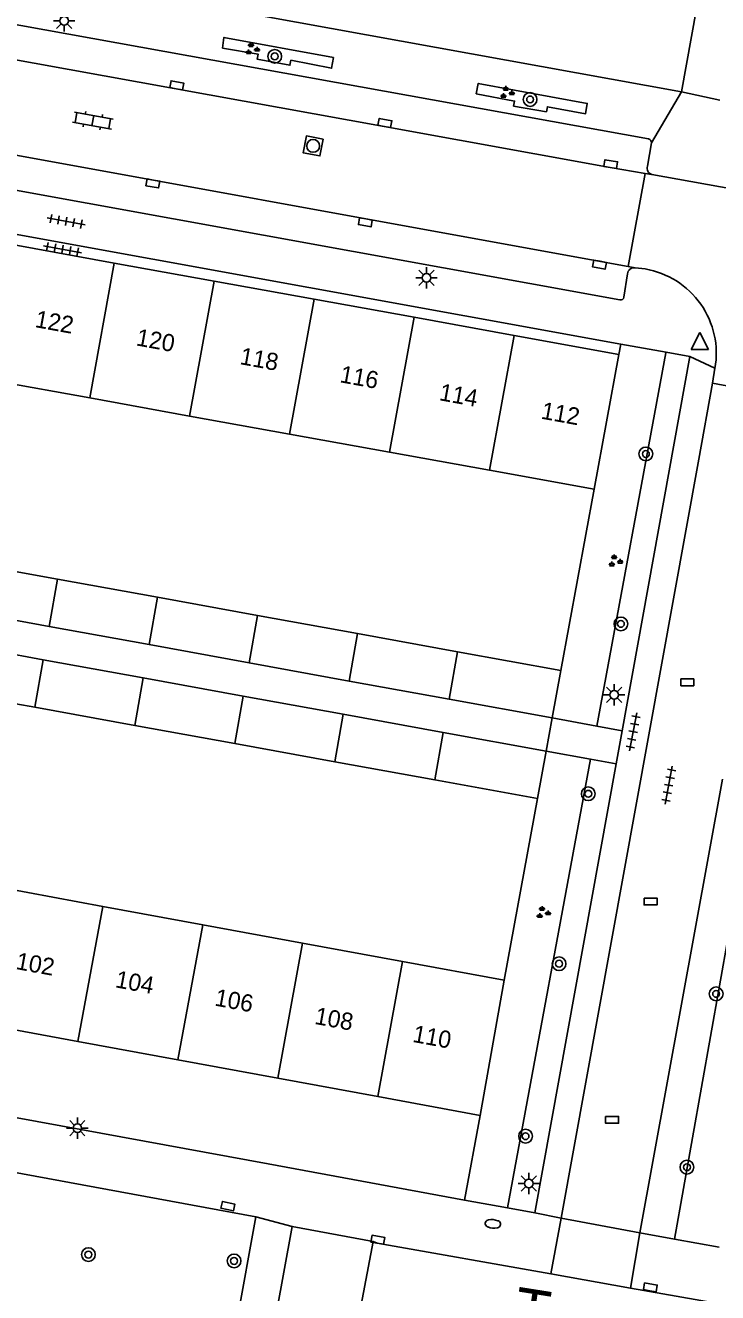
# Model space of a CAD drawing. Extents: x 132999 to 136000, y 398499 to 400501.
# Drawn here: x 133236.7 to 133277, y 399597.3 to 399671.2 of the extents above; entities that cross this region are included whole.
import ezdxf

# ---------------------------------------------------------------- set-up
doc = ezdxf.new("R2010")
doc.units = 0
for name, color, linetype in [('gg-afsc-erfafscheiding', 7, 'Continuous'), ('gg-afsc-muur', 7, 'Continuous'), ('gg-anno-huisnummerreeks BGT', 7, 'Continuous'), ('gg-anno-openbare ruimte label', 7, 'Continuous'), ('gg-bbg-bijgebouw', 7, 'Continuous'), ('gg-bbg-gedigitaliseerde bebouwing', 7, 'Continuous'), ('gg-bbg-hoofdgebouw', 7, 'Continuous'), ('gg-bbg-tussenscheiding', 7, 'Continuous'), ('gg-knt-verharding', 7, 'Continuous'), ('gg-knt-verharding nz', 7, 'Continuous'), ('gt-grn-groengrens', 7, 'Continuous'), ('gt-grn-vlakafsluiter', 7, 'Continuous'), ('gt-grn-weggrens', 7, 'Continuous'), ('gt-symb-boom', 7, 'Continuous'), ('gt-symb-brandkraan', 7, 'Continuous'), ('gt-symb-groenvak', 7, 'Continuous'), ('gt-symb-klinker verharding', 7, 'Continuous'), ('gt-symb-kolk', 7, 'Continuous'), ('gt-symb-kolk center center', 7, 'Continuous'), ('gt-symb-lichtmast', 7, 'Continuous'), ('gt-symb-rioolschacht', 7, 'Continuous'), ('gt-symb-tegel verharding', 7, 'Continuous'), ('gt-symb-waterafsluiter', 7, 'Continuous')]:
    doc.layers.add(name, color=color, linetype=linetype)

# ---------------------------------------------------------------- blocks, each defined once
blk = doc.blocks.new('gt0-BOOM')
at = {"layer": 'gt-symb-boom'}
for radius in [0.4, 0.2]:
    blk.add_circle((0, 0), radius, dxfattribs=at)
blk = doc.blocks.new('gt0-WAFSL')
at = {"layer": 'gt-symb-waterafsluiter'}
for p, q in [((-0.5, -0.333), (0, 0.667)), ((0, 0.667), (0.5, -0.333)), ((0.5, -0.333), (-0.5, -0.333))]:
    blk.add_line(p, q, dxfattribs=at)
blk = doc.blocks.new('gt0-RS')
at = {"layer": 'gt-symb-rioolschacht'}
blk.add_lwpolyline([(-0.5, -0.5), (0.5, -0.5), (0.5, 0.5), (-0.5, 0.5)], close=True, dxfattribs=at)
blk.add_circle((0, 0), 0.375, dxfattribs=at)
blk = doc.blocks.new('gt0-KOLK')
at = {"layer": 'gt-symb-kolk'}
blk.add_lwpolyline([(0, 0), (0.375, 0), (0.375, 0.4), (-0.375, 0.4), (-0.375, 0), (0, 0)], dxfattribs=at)
blk = doc.blocks.new('gt0-LMAST')
at = {"layer": 'gt-symb-lichtmast'}
for p, q in [((-0.182, 0.173), (-0.447, 0.438)), ((-0.005, 0.246), (-0.005, 0.621)), ((0.172, 0.173), (0.437, 0.438)), ((-0.255, -0.004), (-0.63, -0.004)), ((-0.182, -0.181), (-0.447, -0.446)), ((-0.005, -0.254), (-0.005, -0.629)), ((0.437, -0.446), (0.172, -0.181)), ((0.245, -0.004), (0.62, -0.004))]:
    blk.add_line(p, q, dxfattribs=at)
blk.add_circle((-0.005, -0.004), 0.25, dxfattribs=at)
blk = doc.blocks.new('gt0-GRVAK')
at = {"layer": 'gt-symb-groenvak'}
for p, q in [((-0.11, 0.189), (-0.228, 0.24)), ((-0.182, 0.153), (0.088, 0.153)), ((-0.091, 0.211), (-0.156, 0.322)), ((-0.047, 0.214), (-0.047, 0.393)), ((-0.004, 0.211), (0.061, 0.322)), ((0.015, 0.189), (0.133, 0.24)), ((0.262, -0.052), (0.197, 0.059)), ((0.305, -0.049), (0.305, 0.13)), ((0.349, -0.052), (0.414, 0.059)), ((-0.245, -0.228), (-0.363, -0.177)), ((-0.318, -0.264), (-0.047, -0.264)), ((-0.226, -0.206), (-0.291, -0.095)), ((-0.183, -0.203), (-0.183, -0.024)), ((-0.139, -0.206), (-0.074, -0.095)), ((-0.12, -0.228), (-0.002, -0.177)), ((0.243, -0.074), (0.125, -0.023)), ((0.17, -0.11), (0.441, -0.11)), ((0.368, -0.074), (0.486, -0.023))]:
    blk.add_line(p, q, dxfattribs=at)
blk = doc.blocks.new('gt0-KL1')
at = {"layer": 'gt-symb-klinker verharding'}
for p, q in [((-1.15, 0.3), (1.15, 0.3)), ((-1, -0.3), (-1, 0.3)), ((-0.5, 0.3), (-0.5, 0.45)), ((0, -0.3), (0, 0.3)), ((0.5, 0.3), (0.5, 0.45)), ((1, -0.3), (1, 0.3)), ((-1.15, -0.3), (1.15, -0.3)), ((-0.5, -0.45), (-0.5, -0.3)), ((0.5, -0.45), (0.5, -0.3))]:
    blk.add_line(p, q, dxfattribs=at)
blk = doc.blocks.new('gt0-TEG1')
at = {"layer": 'gt-symb-tegel verharding'}
for p, q in [((-1.125, 0), (1.125, 0)), ((-0.9, -0.25), (-0.9, 0.25)), ((-0.45, -0.25), (-0.45, 0.25)), ((0, -0.25), (0, 0.25)), ((0.45, -0.25), (0.45, 0.25)), ((0.9, -0.25), (0.9, 0.25))]:
    blk.add_line(p, q, dxfattribs=at)
blk = doc.blocks.new('gt0-KOLKCC')
at = {"layer": 'gt-symb-kolk center center'}
blk.add_lwpolyline([(-0.375, 0.2), (0.375, 0.2), (0.375, -0.2), (-0.375, -0.2)], close=True, dxfattribs=at)
blk = doc.blocks.new('gt0-BR')
at = {"layer": 'gt-symb-brandkraan'}
for centre, radius, start, end in [((-0.244, 0), 0.206, 107.56694, 252.43307), ((0.599, -2.664), 3, 106.89205, 107.56694), ((0, -0.691), 0.938, 73.10799, 106.89205), ((-0.599, -2.664), 3, 72.43309, 73.10799), ((0.244, 0), 0.206, 287.56695, 72.43309), ((0.599, 2.664), 3, 252.43307, 253.10797), ((0, 0.691), 0.938, 253.10797, 286.89206), ((-0.599, 2.664), 3, 286.89206, 287.56695)]:
    blk.add_arc(centre, radius, start, end, dxfattribs=at)

msp = doc.modelspace()

# ---------------------------------------------------------------- linework, layer by layer
at = {"layer": 'gg-afsc-erfafscheiding'}
msp.add_line((133263.18, 399607.62), (133262.275, 399602.686), dxfattribs=at)
at = {"layer": 'gg-afsc-muur'}
for p, q in [((133269.83, 399644.13), (133267.89, 399633.55)), ((133266.53, 399626.09), (133264.59, 399615.51))]:
    msp.add_line(p, q, dxfattribs=at)
at = {"layer": 'gg-bbg-bijgebouw'}
for p, q in [((133238.534, 399638.885), (133232.702, 399639.945)), ((133244.366, 399637.825), (133238.534, 399638.885)), ((133250.198, 399636.765), (133244.366, 399637.825)), ((133232.213, 399637.187), (133238.045, 399636.126)), ((133256.03, 399635.705), (133250.198, 399636.765)), ((133238.045, 399636.126), (133243.876, 399635.065)), ((133237.7, 399634.186), (133231.868, 399635.247)), ((133261.862, 399634.645), (133256.03, 399635.705)), ((133243.876, 399635.065), (133249.708, 399634.004)), ((133267.89, 399633.55), (133261.862, 399634.645)), ((133243.532, 399633.125), (133237.7, 399634.186)), ((133249.708, 399634.004), (133255.54, 399632.944)), ((133249.364, 399632.064), (133243.532, 399633.125)), ((133255.54, 399632.944), (133261.372, 399631.883)), ((133267.38, 399630.79), (133267.89, 399633.55)), ((133231.375, 399632.468), (133237.208, 399631.41)), ((133237.208, 399631.41), (133243.04, 399630.352)), ((133255.196, 399631.003), (133249.364, 399632.064)), ((133261.372, 399631.883), (133267.38, 399630.79)), ((133261.028, 399629.942), (133255.196, 399631.003)), ((133243.04, 399630.352), (133248.873, 399629.294)), ((133267.03, 399628.85), (133261.028, 399629.942)), ((133248.873, 399629.294), (133254.705, 399628.235)), ((133266.53, 399626.09), (133267.03, 399628.85)), ((133254.705, 399628.235), (133260.538, 399627.177)), ((133260.538, 399627.177), (133266.53, 399626.09))]:
    msp.add_line(p, q, dxfattribs=at)
at = {"layer": 'gg-bbg-gedigitaliseerde bebouwing'}
for p, q in [((133234.576, 399650.498), (133240.409, 399649.445)), ((133240.409, 399649.445), (133246.241, 399648.391)), ((133246.241, 399648.391), (133252.073, 399647.338)), ((133252.073, 399647.338), (133257.905, 399646.284)), ((133257.905, 399646.284), (133263.738, 399645.23)), ((133263.738, 399645.23), (133269.83, 399644.13)), ((133235.338, 399620.877), (133241.169, 399619.807)), ((133241.169, 399619.807), (133247.001, 399618.737)), ((133247.001, 399618.737), (133252.832, 399617.667)), ((133252.832, 399617.667), (133258.663, 399616.597)), ((133258.663, 399616.597), (133264.59, 399615.51))]:
    msp.add_line(p, q, dxfattribs=at)
at = {"layer": 'gg-bbg-hoofdgebouw'}
for p, q in [((133236.002, 399658.369), (133241.834, 399657.314)), ((133241.834, 399657.314), (133247.666, 399656.26)), ((133247.666, 399656.26), (133253.499, 399655.205)), ((133253.499, 399655.205), (133259.331, 399654.151)), ((133259.331, 399654.151), (133265.163, 399653.096)), ((133265.163, 399653.096), (133271.28, 399651.99)), ((133271.28, 399651.99), (133269.83, 399644.13)), ((133263.18, 399607.62), (133264.59, 399615.51)), ((133233.897, 399612.996), (133239.728, 399611.926)), ((133239.728, 399611.926), (133245.56, 399610.855)), ((133245.56, 399610.855), (133251.391, 399609.784)), ((133251.391, 399609.784), (133257.222, 399608.714)), ((133257.222, 399608.714), (133263.18, 399607.62))]:
    msp.add_line(p, q, dxfattribs=at)
at = {"layer": 'gg-bbg-tussenscheiding'}
for p, q in [((133241.834, 399657.314), (133240.409, 399649.445)), ((133247.666, 399656.26), (133246.241, 399648.391)), ((133253.499, 399655.205), (133252.073, 399647.338)), ((133259.331, 399654.151), (133257.905, 399646.284)), ((133265.163, 399653.096), (133263.738, 399645.23)), ((133238.534, 399638.885), (133238.045, 399636.126)), ((133244.366, 399637.825), (133243.876, 399635.065)), ((133250.198, 399636.765), (133249.708, 399634.004)), ((133256.03, 399635.705), (133255.54, 399632.944)), ((133261.372, 399631.883), (133261.862, 399634.645)), ((133237.7, 399634.186), (133237.208, 399631.41)), ((133243.532, 399633.125), (133243.04, 399630.352)), ((133249.364, 399632.064), (133248.873, 399629.294)), ((133255.196, 399631.003), (133254.705, 399628.235)), ((133260.538, 399627.177), (133261.028, 399629.942)), ((133239.728, 399611.926), (133241.169, 399619.807)), ((133245.56, 399610.855), (133247.001, 399618.737)), ((133251.391, 399609.784), (133252.832, 399617.667)), ((133257.222, 399608.714), (133258.663, 399616.597))]:
    msp.add_line(p, q, dxfattribs=at)
at = {"layer": 'gg-knt-verharding'}
for p, q in [((133215.41, 399678.068), (133274.937, 399667.304)), ((133213.827, 399675.223), (133273.008, 399664.548)), ((133274.937, 399667.304), (133275.81, 399672.13)), ((133271.335, 399655.165), (133212.17, 399665.885)), ((133273.169, 399664.32), (133272.949, 399662.958)), ((133271.388, 399652.586), (133212.712, 399663.216)), ((133272.806, 399662.541), (133271.82, 399657.115)), ((133273.19, 399662.476), (133272.806, 399662.541)), ((133288.846, 399659.636), (133273.19, 399662.476)), ((133271.781, 399656.681), (133271.568, 399655.325)), ((133271.82, 399657.115), (133272.217, 399657.043)), ((133272.805, 399656.968), (133272.217, 399657.043)), ((133271.28, 399651.99), (133271.388, 399652.586)), ((133274.026, 399652.108), (133271.388, 399652.586)), ((133275.422, 399651.855), (133274.026, 399652.108)), ((133271.469, 399630.04), (133275.422, 399651.855)), ((133276.882, 399651.174), (133276.727, 399650.308)), ((133276.727, 399650.308), (133275.936, 399645.876)), ((133276.727, 399650.308), (133281.295, 399649.467)), ((133275.936, 399645.876), (133267.916, 399601.62)), ((133267.38, 399630.79), (133269.987, 399630.312)), ((133269.987, 399630.312), (133271.469, 399630.04)), ((133267.03, 399628.85), (133269.629, 399628.38)), ((133266.376, 399601.933), (133271.12, 399628.111)), ((133269.629, 399628.38), (133271.12, 399628.111)), ((133277.323, 399627.227), (133272.49, 399600.78)), ((133203.615, 399613.462), (133250.82, 399604.79)), ((133250.105, 399601.7), (133203.206, 399610.316)), ((133250.82, 399604.79), (133262.275, 399602.686)), ((133264.782, 399602.226), (133262.275, 399602.686)), ((133266.376, 399601.933), (133264.782, 399602.226)), ((133250.105, 399601.7), (133245.808, 399578.32)), ((133256.95, 399600.266), (133252.223, 399601.14)), ((133272.49, 399600.78), (133274.518, 399600.412)), ((133274.518, 399600.412), (133277.117, 399599.941)), ((133271.962, 399597.552), (133267.3, 399598.378)), ((133288.787, 399594.57), (133271.962, 399597.552))]:
    msp.add_line(p, q, dxfattribs=at)
for points in [[(133248.155, 399669.842), (133248.235, 399670.468), (133254.63, 399669.291), (133254.516, 399668.671), (133252.143, 399669.135), (133252.09, 399668.843), (133250.181, 399669.19), (133250.238, 399669.487), (133248.155, 399669.842)], [(133262.955, 399667.171), (133263.07, 399667.782), (133269.431, 399666.621), (133269.335, 399666.015), (133267.104, 399666.426), (133267.05, 399666.131), (133265.137, 399666.463), (133265.188, 399666.758), (133262.955, 399667.171)], [(133252.223, 399601.14), (133248.122, 399578.678), (133252.759, 399577.816)], [(133267.3, 399598.378), (133257.186, 399600.171), (133256.95, 399600.266)]]:
    msp.add_lwpolyline(points, dxfattribs=at)
for centre, radius, start, end in [((133272.952, 399664.338), 0.218, 355.34833, 75.10659), ((133273.295, 399662.83), 0.369, 159.72099, 253.40912), ((133272.177, 399656.647), 0.398, 84.28974, 175.11428), ((133271.965, 399652.045), 4.994, 349.95026, 80.31469), ((133271.376, 399655.355), 0.195, 257.95661, 350.99779)]:
    msp.add_arc(centre, radius, start, end, dxfattribs=at)
at = {"layer": 'gg-knt-verharding nz'}
for points in [[(133212.864, 399673.372), (133257.595, 399665.281), (133270.764, 399662.883), (133272.806, 399662.541)], [(133271.82, 399657.115), (133256.522, 399659.882), (133244.13, 399662.149), (133229.233, 399664.845), (133214.056, 399667.568), (133211.906, 399667.967)], [(133256.95, 399600.266), (133254.755, 399588.69), (133252.759, 399577.816)]]:
    msp.add_lwpolyline(points, dxfattribs=at)
at = {"layer": 'gt-grn-groengrens'}
for p, q in [((133274.021, 399652.08), (133269.987, 399630.312)), ((133274.021, 399652.08), (133274.026, 399652.108)), ((133269.629, 399628.38), (133264.782, 399602.226)), ((133279.216, 399626.881), (133274.518, 399600.412))]:
    msp.add_line(p, q, dxfattribs=at)
at = {"layer": 'gt-grn-vlakafsluiter'}
msp.add_line((133267.916, 399601.62), (133272.49, 399600.78), dxfattribs=at)
at = {"layer": 'gt-grn-weggrens'}
for p, q in [((133274.937, 399667.304), (133273.169, 399664.32)), ((133274.937, 399667.304), (133277.16, 399666.81)), ((133275.422, 399651.855), (133276.882, 399651.174)), ((133267.03, 399628.85), (133267.38, 399630.79)), ((133271.469, 399630.04), (133271.12, 399628.111)), ((133267.916, 399601.62), (133266.376, 399601.933)), ((133252.223, 399601.14), (133250.105, 399601.7)), ((133267.3, 399598.378), (133267.916, 399601.62)), ((133272.49, 399600.78), (133271.962, 399597.552))]:
    msp.add_line(p, q, dxfattribs=at)

# ---------------------------------------------------------------- block references
at = {"layer": 'gt-symb-boom'}
for p in [(133251.201, 399669.364), (133266.098, 399666.849), (133272.849, 399646.181), (133271.392, 399636.275), (133269.492, 399626.369), (133267.788, 399616.462), (133276.949, 399614.705), (133265.832, 399606.407), (133275.246, 399604.6), (133240.332, 399599.502), (133248.832, 399599.135)]:
    msp.add_blockref('gt0-BOOM', p, dxfattribs=at)
at = {"layer": 'gt-symb-brandkraan', "rotation": 174.74712094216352}
msp.add_blockref('gt0-BR', (133263.926, 399601.295), dxfattribs=at)
at = {"layer": 'gt-symb-groenvak'}
for p in [(133249.865, 399669.789), (133264.727, 399667.242), (133271.049, 399639.933), (133266.839, 399619.433)]:
    msp.add_blockref('gt0-GRVAK', p, dxfattribs=at)
at = {"layer": 'gt-symb-klinker verharding', "rotation": -10.197205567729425}
msp.add_blockref('gt0-KL1', (133240.594, 399665.614), dxfattribs=at)
at = {"layer": 'gt-symb-kolk'}
for p, rotation in [((133245.456, 399667.477), -10.254324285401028), ((133257.595, 399665.281), -10.320726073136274), ((133270.764, 399662.883), -9.518044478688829), ((133244.13, 399662.149), 169.638130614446), ((133256.522, 399659.882), 169.76155744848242), ((133270.178, 399657.415), 169.66339592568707), ((133248.424, 399602.131), -12.951647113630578), ((133257.185, 399600.171), -9.905079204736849), ((133273.076, 399597.394), -10.197205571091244)]:
    msp.add_blockref('gt0-KOLK', p, dxfattribs=dict(at, rotation=rotation))
at = {"layer": 'gt-symb-kolk center center'}
for p in [(133275.267, 399632.871), (133273.125, 399620.093), (133270.88, 399607.364)]:
    msp.add_blockref('gt0-KOLKCC', p, dxfattribs=at)
at = {"layer": 'gt-symb-lichtmast'}
for p in [(133238.925, 399671.442), (133260.06, 399656.458), (133271.007, 399632.146), (133239.695, 399606.879), (133266.031, 399603.654)]:
    msp.add_blockref('gt0-LMAST', p, dxfattribs=at)
at = {"layer": 'gt-symb-rioolschacht', "rotation": 169.0888716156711}
msp.add_blockref('gt0-RS', (133253.444, 399664.143), dxfattribs=at)
at = {"layer": 'gt-symb-tegel verharding'}
for p, rotation in [((133239.037, 399659.74), -10.197205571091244), ((133238.825, 399658.112), -10.197205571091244), ((133272.109, 399629.986), -100.48938980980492), ((133274.185, 399626.872), -100.65836150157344)]:
    msp.add_blockref('gt0-TEG1', p, dxfattribs=dict(at, rotation=rotation))
at = {"layer": 'gt-symb-waterafsluiter'}
msp.add_blockref('gt0-WAFSL', (133275.995, 399652.596), dxfattribs=at)

# ---------------------------------------------------------------- texts
at = {"layer": 'gg-anno-huisnummerreeks BGT'}
for s, rotation, p in [('122', 349.7, (133237.174, 399653.584)), ('120', 349.7, (133243.074, 399652.518)), ('118', 349.7, (133249.122, 399651.424)), ('116', 349.7, (133254.955, 399650.37)), ('114', 349.7, (133260.75, 399649.322)), ('112', 349.7, (133266.693, 399648.247)), ('102', 349.6, (133236.058, 399616.158)), ('104', 349.6, (133241.859, 399615.093)), ('106', 349.6, (133247.654, 399614.028)), ('108', 349.6, (133253.485, 399612.958)), ('110', 349.6, (133259.2, 399611.909))]:
    msp.add_text(s, height=1, rotation=rotation, dxfattribs=at).set_placement(p)
at = {"layer": 'gg-anno-openbare ruimte label'}
msp.add_text('Tartinistraat', height=2.5, rotation=351, dxfattribs=at).set_placement((133265.021, 399595.159))

doc.saveas('drawing.dxf')
